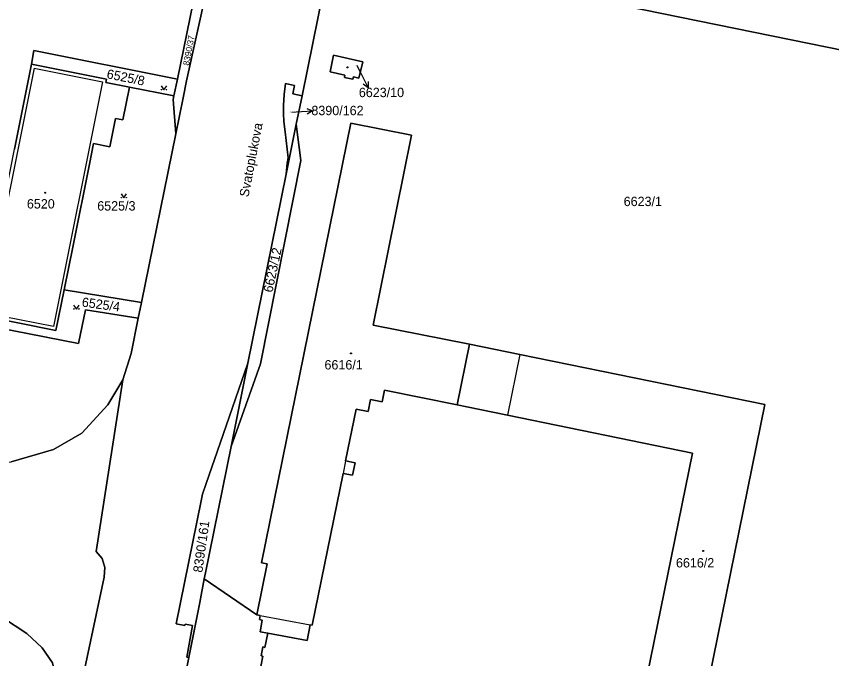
# Model space of a CAD drawing. Extents: x -596233 to -595156, y -1161235 to -1159375.
# Drawn here: x -595554.5 to -595406.4, y -1159637.3 to -1159520.6 of the extents above; entities that cross this region are included whole.
import ezdxf

# ---------------------------------------------------------------- set-up
doc = ezdxf.new("R2010")
doc.units = 0
for name, color, linetype in [('KN_CAR_KR', 7, 'Continuous'), ('KN_KULTURY', 7, 'Continuous'), ('KN_PARC_CIS_POM', 7, 'Continuous'), ('KN_PARC_CIS_POZ', 7, 'Continuous'), ('KN_PARC_CIS_STAV', 7, 'Continuous'), ('KN_PARC_PLOCHA', 7, 'Continuous'), ('KN_ULICE', 7, 'Continuous'), ('PARC_C_SIPKA', 7, 'Continuous'), ('parcely_l', 7, 'Continuous')]:
    doc.layers.add(name, color=color, linetype=linetype)

msp = doc.modelspace()

# ---------------------------------------------------------------- linework, layer by layer
at = {"layer": 'KN_CAR_KR'}
for points in [[(-595551.24, -1159530.01), (-595554.23, -1159544.88)], [(-595551.24, -1159530.01), (-595538.81, -1159532.5)], [(-595538.81, -1159532.5), (-595541.8, -1159547.35)], [(-595554.23, -1159544.88), (-595557.19, -1159559.64)], [(-595541.8, -1159547.35), (-595544.77, -1159562.11)], [(-595544.77, -1159562.11), (-595547.76, -1159576.98)], [(-595547.76, -1159576.98), (-595560.18, -1159574.51)], [(-595463, -1159582.06), (-595465.25, -1159593.08)], [(-595494.68, -1159601.36), (-595495.14, -1159603.63)], [(-595510.18, -1159629.42), (-595501.1, -1159631.13)]]:
    msp.add_lwpolyline(points, dxfattribs=at)
at = {"layer": 'KN_KULTURY'}
for points in [[(-595528.1718, -1159533.2416), (-595527.6718, -1159533.9916), (-595527.1718, -1159533.2416)], [(-595535.4718, -1159552.8616), (-595534.9718, -1159553.6116), (-595534.4718, -1159552.8616)], [(-595544.0818, -1159573.0516), (-595543.5818, -1159573.8016), (-595543.0818, -1159573.0516)]]:
    msp.add_lwpolyline(points, dxfattribs=at)
for centre, radius in [((-595494.33, -1159529.88), 0.09), ((-595494.33, -1159529.88), 0.0398), ((-595528.122, -1159533.9414), 0.05), ((-595527.2226, -1159533.9414), 0.05), ((-595549.24, -1159552.67), 0.09), ((-595549.24, -1159552.67), 0.0398), ((-595535.422, -1159553.5614), 0.05), ((-595534.5226, -1159553.5614), 0.05), ((-595544.032, -1159573.7514), 0.05), ((-595543.1326, -1159573.7514), 0.05), ((-595493.69, -1159581.85), 0.09), ((-595493.69, -1159581.85), 0.0398), ((-595429.68, -1159617.73), 0.09), ((-595429.68, -1159617.73), 0.0398)]:
    msp.add_circle(centre, radius, dxfattribs=at)
at = {"layer": 'KN_PARC_PLOCHA'}
for points in [[(-595556.06, -1159493.17), (-595552.95, -1159492.9), (-595542.78, -1159492.81), (-595532.26, -1159493.53), (-595521.56, -1159495.02), (-595520.03, -1159495.28), (-595517.78, -1159498.55), (-595517.57, -1159500.51), (-595517.73, -1159504.39), (-595521.8, -1159515.36), (-595525.24, -1159532.01), (-595551.31, -1159526.81), (-595551.71, -1159529.3), (-595554.82, -1159544.76)], [(-595397.05, -1159528.27), (-595457.45, -1159515.94), (-595493.43, -1159508.57), (-595495.71, -1159508.59), (-595497.72, -1159511.1), (-595494.06, -1159493.21), (-595493.9, -1159494.86), (-595491.89, -1159496.62), (-595489.76, -1159497.06), (-595473.79, -1159500.35), (-595445.16, -1159506.16), (-595444.28, -1159506.36), (-595436.81, -1159507.74), (-595429.1, -1159509.32), (-595426.77, -1159509.8), (-595418.69, -1159511.45), (-595410.52, -1159513.25), (-595408.93, -1159513.59), (-595397.15, -1159515.92)], [(-595555.2, -1159689.72), (-595546.25, -1159648.94), (-595546.27, -1159648.62), (-595544.5, -1159640.9), (-595543.7, -1159640.76), (-595542.68, -1159640.02), (-595542.06, -1159639.01), (-595538.53, -1159622.47), (-595538.42, -1159620.75), (-595538.9, -1159619.08), (-595539.98, -1159617.81), (-595535.12, -1159586.64), (-595533.64, -1159581.88), (-595532.34, -1159575.46), (-595531.75, -1159572.57), (-595525.52, -1159541.94), (-595524.19, -1159535.39), (-595523.59, -1159532.34), (-595516.18, -1159498.88)], [(-595497.72, -1159511.1), (-595502.58, -1159535.06), (-595504.24, -1159534.69), (-595503.93, -1159533.17), (-595505.58, -1159532.83), (-595505.82, -1159534.81), (-595505.95, -1159536.8), (-595505.95, -1159538.27), (-595505.91, -1159539.74), (-595505.68, -1159541.62), (-595505.1, -1159546.31), (-595505.31, -1159547.29), (-595505.46, -1159549.27), (-595512.43, -1159583.6), (-595517.46, -1159598.15), (-595520.03, -1159605.44), (-595520.67, -1159607.42), (-595520.94, -1159608.62), (-595525.47, -1159630.98), (-595523.91, -1159631.26), (-595523.85, -1159631), (-595522.5, -1159631.25), (-595523.54, -1159636.99), (-595523.16, -1159637.07), (-595525.54, -1159648.85)], [(-595430.17, -1159648.62), (-595418.48, -1159591.14), (-595463, -1159582.06), (-595472.15, -1159580.19), (-595489.69, -1159576.74), (-595482.72, -1159542.22), (-595493.72, -1159540.01), (-595509.93, -1159619.89), (-595508.95, -1159620.09), (-595510.8, -1159629.3), (-595520.35, -1159622.8), (-595520.15, -1159621.68), (-595515.49, -1159598.72), (-595510.16, -1159583.71), (-595502.8, -1159546.81), (-595503.63, -1159540.22), (-595502.58, -1159535.06), (-595497.72, -1159511.1)], [(-595457.45, -1159515.94), (-595397.05, -1159528.27)], [(-595561.2, -1159576.51), (-595543.21, -1159580.02), (-595541.92, -1159573.95), (-595532.34, -1159575.46), (-595533.64, -1159581.88), (-595535.12, -1159586.64), (-595537.85, -1159591.18), (-595542.6, -1159596.31), (-595547.73, -1159599.31), (-595555.45, -1159601.55)], [(-595555.45, -1159601.55), (-595547.73, -1159599.31), (-595542.6, -1159596.31), (-595537.85, -1159591.18), (-595535.12, -1159586.64), (-595539.98, -1159617.81), (-595538.9, -1159619.08), (-595538.42, -1159620.75), (-595538.53, -1159622.47), (-595542.06, -1159639.01), (-595542.68, -1159640.02), (-595543.7, -1159640.76), (-595544.5, -1159640.9), (-595546.27, -1159648.62), (-595546.69, -1159643.12), (-595547.92, -1159638.05), (-595549.79, -1159635.29), (-595552.61, -1159632.7), (-595559.21, -1159628.44)], [(-595510.64, -1159641.58), (-595509.68, -1159636.86), (-595510.02, -1159636.79), (-595509.68, -1159635.16), (-595509.34, -1159635.23), (-595508.83, -1159632.67), (-595501.66, -1159633.99), (-595501.1, -1159631.13), (-595500.77, -1159631.19), (-595495.14, -1159603.63), (-595493.41, -1159603.97), (-595492.92, -1159601.72), (-595494.68, -1159601.36), (-595492.76, -1159591.95), (-595490.56, -1159592.4), (-595490.12, -1159590.23), (-595488, -1159590.66), (-595487.6, -1159588.49), (-595474.39, -1159591.21), (-595472.65, -1159591.57), (-595465.25, -1159593.08), (-595431.62, -1159599.93), (-595443.15, -1159656.39)], [(-595525.54, -1159648.85), (-595523.16, -1159637.07), (-595521.13, -1159627.06), (-595520.35, -1159622.8), (-595510.8, -1159629.3), (-595510.18, -1159629.42), (-595510.33, -1159630.19), (-595509.81, -1159630.29), (-595510.21, -1159632.42), (-595508.83, -1159632.67), (-595509.34, -1159635.23), (-595509.68, -1159635.16), (-595510.02, -1159636.79), (-595509.68, -1159636.86), (-595510.64, -1159641.58)]]:
    msp.add_lwpolyline(points, dxfattribs=at)
for points in [[(-595516.18, -1159498.88), (-595523.59, -1159532.34), (-595524.19, -1159535.39), (-595525.52, -1159541.94), (-595526, -1159535.7), (-595525.87, -1159535.06), (-595525.24, -1159532.01), (-595521.8, -1159515.36), (-595517.73, -1159504.39), (-595517.57, -1159500.51), (-595517.78, -1159498.55), (-595520.03, -1159495.28), (-595517.4, -1159497.56)], [(-595525.24, -1159532.01), (-595525.87, -1159535.06), (-595533.95, -1159533.46), (-595538.22, -1159532.62), (-595538.1, -1159532.03), (-595551.71, -1159529.3), (-595551.31, -1159526.81)], [(-595491.57, -1159528.88), (-595496.88, -1159527.69), (-595497.5, -1159530.68), (-595494.81, -1159531.28), (-595494.9, -1159531.7), (-595493.36, -1159532.05), (-595493.26, -1159531.63), (-595492.24, -1159531.86)], [(-595491.57, -1159528.88), (-595492.24, -1159531.86), (-595493.26, -1159531.63), (-595493.36, -1159532.05), (-595494.9, -1159531.7), (-595494.81, -1159531.28), (-595497.5, -1159530.68), (-595496.88, -1159527.69)], [(-595533.95, -1159533.46), (-595535.13, -1159539.41), (-595536.49, -1159539.19), (-595537.51, -1159544.29), (-595540.45, -1159543.7), (-595541.21, -1159547.47), (-595544.18, -1159562.23), (-595545.8, -1159570.27), (-595547.29, -1159577.69), (-595560.89, -1159574.98), (-595557.78, -1159559.52), (-595554.82, -1159544.76), (-595551.71, -1159529.3), (-595538.1, -1159532.03), (-595538.22, -1159532.62)], [(-595525.87, -1159535.06), (-595526, -1159535.7), (-595525.52, -1159541.94), (-595531.75, -1159572.57), (-595545.8, -1159570.27), (-595544.18, -1159562.23), (-595541.21, -1159547.47), (-595540.45, -1159543.7), (-595537.51, -1159544.29), (-595536.49, -1159539.19), (-595535.13, -1159539.41), (-595533.95, -1159533.46)], [(-595502.58, -1159535.06), (-595503.63, -1159540.22), (-595505.46, -1159549.27), (-595505.31, -1159547.29), (-595505.1, -1159546.31), (-595505.68, -1159541.62), (-595505.91, -1159539.74), (-595505.95, -1159538.27), (-595505.95, -1159536.8), (-595505.82, -1159534.81), (-595505.58, -1159532.83), (-595503.93, -1159533.17), (-595504.24, -1159534.69)], [(-595515.49, -1159598.72), (-595512.43, -1159583.6), (-595505.46, -1159549.27), (-595503.63, -1159540.22), (-595502.8, -1159546.81), (-595510.16, -1159583.71)], [(-595472.15, -1159580.19), (-595474.39, -1159591.21), (-595487.6, -1159588.49), (-595488, -1159590.66), (-595490.12, -1159590.23), (-595490.56, -1159592.4), (-595492.76, -1159591.95), (-595494.68, -1159601.36), (-595492.92, -1159601.72), (-595493.41, -1159603.97), (-595495.14, -1159603.63), (-595500.77, -1159631.19), (-595501.1, -1159631.13), (-595501.66, -1159633.99), (-595508.83, -1159632.67), (-595510.21, -1159632.42), (-595509.81, -1159630.29), (-595510.33, -1159630.19), (-595510.18, -1159629.42), (-595510.8, -1159629.3), (-595508.95, -1159620.09), (-595509.93, -1159619.89), (-595493.72, -1159540.01), (-595482.72, -1159542.22), (-595489.69, -1159576.74)], [(-595531.75, -1159572.57), (-595532.34, -1159575.46), (-595541.92, -1159573.95), (-595543.21, -1159580.02), (-595561.2, -1159576.51), (-595560.89, -1159574.98), (-595547.29, -1159577.69), (-595545.8, -1159570.27)], [(-595474.39, -1159591.21), (-595472.15, -1159580.19), (-595463, -1159582.06), (-595418.48, -1159591.14), (-595430.17, -1159648.62), (-595424.84, -1159649.8), (-595426.85, -1159659.72), (-595443.15, -1159656.39), (-595431.62, -1159599.93), (-595465.25, -1159593.08), (-595472.65, -1159591.57)], [(-595515.49, -1159598.72), (-595520.15, -1159621.68), (-595520.35, -1159622.8), (-595521.13, -1159627.06), (-595523.16, -1159637.07), (-595523.54, -1159636.99), (-595522.5, -1159631.25), (-595523.85, -1159631), (-595523.91, -1159631.26), (-595525.47, -1159630.98), (-595520.94, -1159608.62), (-595520.67, -1159607.42), (-595520.03, -1159605.44), (-595517.46, -1159598.15), (-595512.43, -1159583.6)], [(-595546.27, -1159648.62), (-595557.63, -1159697.99), (-595556.9, -1159692.19), (-595556.69, -1159689.27), (-595556.51, -1159686.5), (-595557.29, -1159677.07), (-595557.53, -1159672.86), (-595558.65, -1159666.96), (-595561.06, -1159657.25), (-595564.33, -1159646.97), (-595568.66, -1159637.75), (-595574.68, -1159628.43), (-595580.66, -1159620.5), (-595586.28, -1159614.51), (-595588.81, -1159612.31), (-595581.95, -1159617.21), (-595575.76, -1159621.08), (-595559.21, -1159628.44), (-595552.61, -1159632.7), (-595549.79, -1159635.29), (-595547.92, -1159638.05), (-595546.69, -1159643.12)]]:
    msp.add_lwpolyline(points, close=True, dxfattribs=at)
at = {"layer": 'PARC_C_SIPKA'}
for points in [[(-595492.62, -1159529.55), (-595491.93, -1159530.91), (-595490.5725, -1159533.5853)], [(-595490.5791, -1159532.4673), (-595490.5725, -1159533.5853), (-595491.4709, -1159532.9198)], [(-595504.46, -1159538.03), (-595503.68, -1159537.98), (-595500.6848, -1159537.8097)], [(-595501.7116, -1159537.3673), (-595500.6848, -1159537.8097), (-595501.6548, -1159538.3657)]]:
    msp.add_lwpolyline(points, dxfattribs=at)
at = {"layer": 'parcely_l'}
for points in [[(-595520.03, -1159495.28), (-595517.78, -1159498.55), (-595517.57, -1159500.51), (-595517.73, -1159504.39), (-595521.8, -1159515.36), (-595525.24, -1159532.01)], [(-595525.52, -1159541.94), (-595524.19, -1159535.39), (-595523.59, -1159532.34), (-595516.18, -1159498.88)], [(-595289.55, -1159555.35), (-595290.77, -1159551.03), (-595293.26, -1159549.65), (-595397.05, -1159528.27), (-595457.45, -1159515.94), (-595493.43, -1159508.57), (-595495.71, -1159508.59), (-595497.72, -1159511.1)], [(-595497.72, -1159511.1), (-595502.58, -1159535.06)], [(-595551.71, -1159529.3), (-595551.31, -1159526.81), (-595525.24, -1159532.01)], [(-595491.57, -1159528.88), (-595492.24, -1159531.86), (-595493.26, -1159531.63), (-595493.36, -1159532.05), (-595494.9, -1159531.7), (-595494.81, -1159531.28), (-595497.5, -1159530.68), (-595496.88, -1159527.69), (-595491.57, -1159528.88)], [(-595560.89, -1159574.98), (-595557.78, -1159559.52), (-595554.82, -1159544.76), (-595551.71, -1159529.3)], [(-595533.95, -1159533.46), (-595538.22, -1159532.62), (-595538.1, -1159532.03), (-595551.71, -1159529.3)], [(-595525.24, -1159532.01), (-595525.87, -1159535.06)], [(-595533.95, -1159533.46), (-595535.13, -1159539.41), (-595536.49, -1159539.19), (-595537.51, -1159544.29), (-595540.45, -1159543.7), (-595541.21, -1159547.47), (-595544.18, -1159562.23), (-595545.8, -1159570.27)], [(-595525.87, -1159535.06), (-595533.95, -1159533.46)], [(-595502.58, -1159535.06), (-595504.24, -1159534.69), (-595503.93, -1159533.17), (-595505.58, -1159532.83), (-595505.82, -1159534.81), (-595505.95, -1159536.8), (-595505.95, -1159538.27), (-595505.91, -1159539.74), (-595505.68, -1159541.62), (-595505.1, -1159546.31), (-595505.31, -1159547.29), (-595505.46, -1159549.27)], [(-595525.87, -1159535.06), (-595526, -1159535.7), (-595525.52, -1159541.94)], [(-595503.63, -1159540.22), (-595502.58, -1159535.06)], [(-595515.49, -1159598.72), (-595510.16, -1159583.71), (-595502.8, -1159546.81), (-595503.63, -1159540.22)], [(-595510.8, -1159629.3), (-595508.95, -1159620.09), (-595509.93, -1159619.89), (-595493.72, -1159540.01), (-595482.72, -1159542.22), (-595489.69, -1159576.74), (-595472.15, -1159580.19)], [(-595503.63, -1159540.22), (-595505.46, -1159549.27)], [(-595531.75, -1159572.57), (-595525.52, -1159541.94)], [(-595505.46, -1159549.27), (-595512.43, -1159583.6)], [(-595560.89, -1159574.98), (-595547.29, -1159577.69), (-595545.8, -1159570.27)], [(-595545.8, -1159570.27), (-595531.75, -1159572.57)], [(-595531.75, -1159572.57), (-595532.34, -1159575.46)], [(-595532.34, -1159575.46), (-595541.92, -1159573.95), (-595543.21, -1159580.02), (-595561.2, -1159576.51), (-595560.89, -1159574.98)], [(-595535.12, -1159586.64), (-595533.64, -1159581.88), (-595532.34, -1159575.46)], [(-595472.15, -1159580.19), (-595474.39, -1159591.21)], [(-595474.39, -1159591.21), (-595472.65, -1159591.57), (-595465.25, -1159593.08), (-595431.62, -1159599.93), (-595443.15, -1159656.39), (-595426.85, -1159659.72), (-595424.84, -1159649.8), (-595430.17, -1159648.62), (-595418.48, -1159591.14), (-595463, -1159582.06), (-595472.15, -1159580.19)], [(-595523.16, -1159637.07), (-595523.54, -1159636.99), (-595522.5, -1159631.25), (-595523.85, -1159631), (-595523.91, -1159631.26), (-595525.47, -1159630.98), (-595520.94, -1159608.62), (-595520.67, -1159607.42), (-595520.03, -1159605.44), (-595517.46, -1159598.15), (-595512.43, -1159583.6)], [(-595512.43, -1159583.6), (-595515.49, -1159598.72)], [(-595576.77, -1159594.15), (-595576.53, -1159594.39), (-595572.68, -1159597.67), (-595568.12, -1159600.06), (-595561.42, -1159601.83), (-595555.45, -1159601.55), (-595547.73, -1159599.31), (-595542.6, -1159596.31), (-595537.85, -1159591.18), (-595535.12, -1159586.64)], [(-595535.12, -1159586.64), (-595539.98, -1159617.81), (-595538.9, -1159619.08), (-595538.42, -1159620.75), (-595538.53, -1159622.47), (-595542.06, -1159639.01), (-595542.68, -1159640.02), (-595543.7, -1159640.76), (-595544.5, -1159640.9), (-595546.27, -1159648.62)], [(-595474.39, -1159591.21), (-595487.6, -1159588.49), (-595488, -1159590.66), (-595490.12, -1159590.23), (-595490.56, -1159592.4), (-595492.76, -1159591.95), (-595494.68, -1159601.36), (-595492.92, -1159601.72), (-595493.41, -1159603.97), (-595495.14, -1159603.63), (-595500.77, -1159631.19), (-595501.1, -1159631.13), (-595501.66, -1159633.99), (-595508.83, -1159632.67)], [(-595515.49, -1159598.72), (-595520.15, -1159621.68), (-595520.35, -1159622.8)], [(-595546.27, -1159648.62), (-595546.69, -1159643.12), (-595547.92, -1159638.05), (-595549.79, -1159635.29), (-595552.61, -1159632.7), (-595559.21, -1159628.44), (-595575.76, -1159621.08), (-595581.95, -1159617.21), (-595588.81, -1159612.31)], [(-595523.16, -1159637.07), (-595521.13, -1159627.06), (-595520.35, -1159622.8)], [(-595520.35, -1159622.8), (-595510.8, -1159629.3)], [(-595510.8, -1159629.3), (-595510.18, -1159629.42), (-595510.33, -1159630.19), (-595509.81, -1159630.29), (-595510.21, -1159632.42), (-595508.83, -1159632.67)], [(-595508.83, -1159632.67), (-595509.34, -1159635.23), (-595509.68, -1159635.16), (-595510.02, -1159636.79), (-595509.68, -1159636.86), (-595510.64, -1159641.58), (-595510.99, -1159641.51), (-595511.32, -1159643.13), (-595509.68, -1159643.48), (-595509.59, -1159643.16), (-595508.86, -1159643.36), (-595507.97, -1159643.75), (-595506.82, -1159644.73), (-595506.19, -1159645.77), (-595505.85, -1159647.2), (-595506.07, -1159648.57), (-595506.29, -1159648.53), (-595506.6, -1159650.07)], [(-595525.54, -1159648.85), (-595523.16, -1159637.07)]]:
    msp.add_lwpolyline(points, dxfattribs=at)

# ---------------------------------------------------------------- texts
at = {"layer": 'KN_PARC_CIS_POM'}
for s, p in [('6623/10', (-595492.9533, -1159529.55)), ('8390/162', (-595504.8433, -1159538.03))]:
    msp.add_text(s, height=0.1, dxfattribs=at).set_placement(p)
at = {"layer": 'KN_PARC_CIS_POZ'}
for s, height, rotation, p in [('8390/37', 1.14, 79.206567, (-595523.1216, -1159529.6227)), ('6525/8', 1.7, 348.67156, (-595538.1828, -1159531.8439)), ('6623/12', 1.7, 77.96241, (-595507.9813, -1159570.8724)), ('6525/4', 1.7, 352.294741, (-595542.6731, -1159573.3242)), ('8390/161', 1.7, 81.989535, (-595520.7181, -1159621.733))]:
    msp.add_text(s, height=height, rotation=rotation, dxfattribs=at).set_placement(p)
for s, p in [('8390/162', (-595500.8866, -1159538.57)), ('6525/3', (-595539.7966, -1159555.89)), ('6623/1', (-595444.1466, -1159555.08))]:
    msp.add_text(s, height=1.7, dxfattribs=at).set_placement(p)
at = {"layer": 'KN_PARC_CIS_STAV'}
for s, p in [('6623/10', (-595492.2616, -1159535.29)), ('6520', (-595552.5766, -1159555.52)), ('6616/1', (-595498.5066, -1159584.76)), ('6616/2', (-595434.6466, -1159620.72))]:
    msp.add_text(s, height=1.7, dxfattribs=at).set_placement(p)
at = {"layer": 'KN_ULICE'}
msp.add_text('Svatoplukova', height=1.7, rotation=79.048321, dxfattribs=at).set_placement((-595512.324, -1159553.536))

doc.saveas('drawing.dxf')
